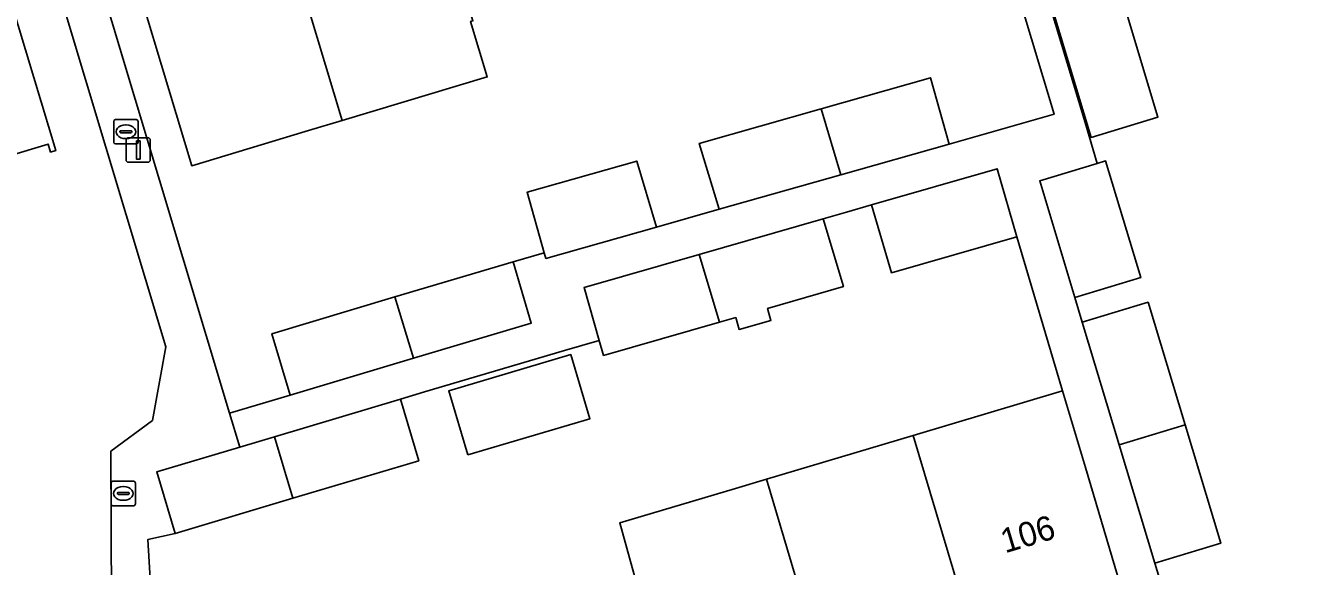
# Model space of a CAD drawing. Extents: x 158086 to 159499, y 382904 to 383981.
# Drawn here: x 158948.9 to 159000.9, y 383329.8 to 383352 of the extents above; entities that cross this region are included whole.
import ezdxf

# ---------------------------------------------------------------- set-up
doc = ezdxf.new("R2010")
doc.units = 0
for name, color, linetype in [('IMGEO_Erf', 7, 'Continuous'), ('IMGEO_Kolk', 7, 'Continuous'), ('IMGEO_Lichtmast', 7, 'Continuous'), ('IMGEO_Pand', 7, 'Continuous'), ('IMGEO_Pand_nummerreeks', 7, 'Continuous'), ('IMGEO_Voetpad_open', 7, 'Continuous')]:
    doc.layers.add(name, color=color, linetype=linetype)

msp = doc.modelspace()

# ---------------------------------------------------------------- linework, layer by layer
at = {"layer": 'IMGEO_Erf'}
for points in [[(159001.555, 383373.836), (159000, 383373.375), (158985.835, 383369.178), (158986.856, 383365.732), (158988.369, 383360.711), (158988.487, 383360.747), (158988.806, 383359.689), (158990.616, 383353.65), (158992.302, 383348.022), (158992.803, 383346.348), (158993.141, 383346.45), (158994.583, 383341.67), (158991.884, 383340.856), (158992.188, 383339.849), (158994.886, 383340.663), (158996.403, 383335.633), (158997.864, 383330.787), (158995.166, 383329.973), (158995.872, 383327.632), (158998.57, 383328.446), (159000.105, 383323.357), (158997.406, 383322.543)], [(158950.507, 383358.546), (158957.246, 383336.112), (158959.729, 383336.858), (158958.979, 383339.374), (158964.023, 383340.879), (158968.859, 383342.322), (158970.142, 383342.685), (158969.437, 383345.172), (158973.931, 383346.447), (158974.743, 383343.744), (158977.305, 383344.471), (158976.493, 383347.173), (158981.483, 383348.588), (158985.968, 383349.86), (158986.737, 383347.145), (158991.035, 383348.364), (158988.752, 383355.963)], [(158948.644, 383327.387), (158952.045, 383327.635), (158952.223, 383325.192), (158952.414, 383325.208), (158952.374, 383334.556), (158954.089, 383335.82), (158954.631, 383338.838), (158948.88, 383357.985)], [(158967.119, 383352.168), (158967.803, 383349.892), (158961.853, 383348.105), (158960.483, 383347.694), (158955.694, 383346.256), (158952.572, 383356.651)], [(158947.978, 383354.013), (158950.122, 383346.879), (158949.912, 383346.816), (158949.815, 383347.142), (158945.027, 383345.704)], [(158973.921, 383329.154), (158973.233, 383331.618), (158977.981, 383333.035), (158979.243, 383333.412), (158985.253, 383335.205), (158991.376, 383337.032), (158989.505, 383343.343), (158984.374, 383341.87), (158983.546, 383344.649), (158982.523, 383344.355), (158981.57, 383344.081), (158982.399, 383341.302), (158979.289, 383340.41), (158979.429, 383339.921), (158978.126, 383339.547), (158977.986, 383340.036), (158977.324, 383339.846), (158972.571, 383338.481), (158972.394, 383339.096), (158970.965, 383338.686), (158965.235, 383336.986), (158964.247, 383336.689), (158964.999, 383334.169), (158959.842, 383332.63), (158955.01, 383331.188), (158953.898, 383330.945), (158954.532, 383320.194)]]:
    msp.add_lwpolyline(points, dxfattribs=at)
for points in [[(158990.969, 383352.667), (158993.708, 383353.492), (158995.29, 383348.244), (158992.552, 383347.418)], [(158967.007, 383334.405), (158966.227, 383337.032), (158971.228, 383338.516), (158972.008, 383335.888)]]:
    msp.add_lwpolyline(points, close=True, dxfattribs=at)
at = {"layer": 'IMGEO_Kolk'}
for p, q in [((158952.494, 383347.221), (158952.494, 383348.073)), ((158952.569, 383348.147), (158953.421, 383348.147)), ((158952.982, 383347.927), (158953.007, 383347.927)), ((158953.495, 383348.073), (158953.495, 383347.221)), ((158952.753, 383347.641), (158952.753, 383347.653)), ((158953.191, 383347.604), (158952.793, 383347.604)), ((158952.796, 383347.69), (158953.194, 383347.69)), ((158953.005, 383347.367), (158952.98, 383347.367)), ((158953.237, 383347.653), (158953.237, 383347.641)), ((158953.421, 383347.147), (158952.569, 383347.147)), ((158952.463, 383333.327), (158953.315, 383333.327)), ((158952.388, 383332.401), (158952.388, 383333.253)), ((158952.647, 383332.821), (158952.647, 383332.833)), ((158952.69, 383332.87), (158953.088, 383332.87)), ((158952.876, 383333.107), (158952.901, 383333.107)), ((158953.131, 383332.833), (158953.131, 383332.821)), ((158953.389, 383333.253), (158953.389, 383332.401)), ((158953.315, 383332.327), (158952.463, 383332.327)), ((158953.085, 383332.784), (158952.687, 383332.784)), ((158952.899, 383332.547), (158952.874, 383332.547))]:
    msp.add_line(p, q, dxfattribs=at)
for points in [[(158952.494, 383347.221), (158952.494, 383348.073)], [(158952.569, 383348.147), (158953.421, 383348.147)], [(158953.495, 383348.073), (158953.495, 383347.221)], [(158953.421, 383347.147), (158952.569, 383347.147)], [(158952.463, 383333.327), (158953.315, 383333.327)], [(158952.388, 383332.401), (158952.388, 383333.253)], [(158953.389, 383333.253), (158953.389, 383332.401)], [(158953.315, 383332.327), (158952.463, 383332.327)]]:
    msp.add_lwpolyline(points, dxfattribs=at)
for centre, radius, start, end in [((158952.571, 383348.071), 0.0765, 91.552, 178.448), ((158952.571, 383348.071), 0.0765, 91.552, 178.448), ((158953.419, 383348.071), 0.0765, 1.552, 88.448), ((158953.419, 383348.071), 0.0765, 1.552, 88.448), ((158952.793, 383347.65), 0.0403, 85.8775, 175.7526), ((158952.79, 383347.64), 0.0366, 178.938, 274.7102), ((158953.194, 383347.647), 0.043, 264.8664, 352.4533), ((158953.198, 383347.652), 0.0386, 1.7309, 96.639), ((158952.571, 383347.223), 0.0765, 181.552, 268.448), ((158952.571, 383347.223), 0.0765, 181.552, 268.448), ((158953.419, 383347.223), 0.0765, 271.552, 358.448), ((158953.419, 383347.223), 0.0765, 271.552, 358.448), ((158952.465, 383333.251), 0.0765, 91.552, 178.448), ((158952.465, 383333.251), 0.0765, 91.552, 178.448), ((158953.313, 383333.251), 0.0765, 1.552, 88.448), ((158953.313, 383333.251), 0.0765, 1.552, 88.448), ((158952.687, 383332.83), 0.0403, 85.8775, 175.7526), ((158952.684, 383332.82), 0.0366, 178.938, 274.7102), ((158953.088, 383332.827), 0.043, 264.8664, 352.4533), ((158953.092, 383332.832), 0.0386, 1.7309, 96.639), ((158952.465, 383332.403), 0.0765, 181.552, 268.448), ((158952.465, 383332.403), 0.0765, 181.552, 268.448), ((158953.313, 383332.403), 0.0765, 271.552, 358.448), ((158953.313, 383332.403), 0.0765, 271.552, 358.448)]:
    msp.add_arc(centre, radius, start, end, dxfattribs=at)
for centre, major_axis, ratio, start_param, end_param in [((158952.981, 383347.647), (-0.387, 0.002), 0.722429, 4.712389, 7.853982), ((158953.006, 383347.647), (-0.39, 0.002), 0.717154, 1.570796, 4.712389), ((158952.875, 383332.827), (-0.387, 0.002), 0.722429, 4.712389, 7.853982), ((158952.9, 383332.827), (-0.39, 0.002), 0.717154, 1.570796, 4.712389)]:
    msp.add_ellipse(centre, major_axis=major_axis, ratio=ratio, start_param=start_param, end_param=end_param, dxfattribs=at)
at = {"layer": 'IMGEO_Lichtmast'}
for p, q in [((158953.105, 383347.401), (158953.895, 383347.401)), ((158953.895, 383347.401), (158953.105, 383347.401)), ((158953.005, 383346.501), (158953.005, 383347.301)), ((158953.005, 383347.301), (158953.005, 383346.501)), ((158953.995, 383347.301), (158953.995, 383346.501)), ((158953.995, 383346.501), (158953.995, 383347.301)), ((158953.895, 383346.401), (158953.105, 383346.401)), ((158953.105, 383346.401), (158953.895, 383346.401))]:
    msp.add_line(p, q, dxfattribs=at)
msp.add_lwpolyline([(158953.425, 383347.276), (158953.575, 383347.276), (158953.575, 383346.526), (158953.425, 383346.526), (158953.425, 383347.276)], dxfattribs=at)
for centre, start, end in [((158953.105, 383347.301), 90, 180), ((158953.105, 383347.301), 90, 180), ((158953.895, 383347.301), 0, 90), ((158953.895, 383347.301), 360, 90), ((158953.105, 383346.501), 180, 270), ((158953.105, 383346.501), 180, 270), ((158953.895, 383346.501), 270, 0), ((158953.895, 383346.501), 270, 0)]:
    msp.add_arc(centre, 0.1, start, end, dxfattribs=at)
at = {"layer": 'IMGEO_Pand'}
for points in [[(158961.853, 383348.105), (158967.803, 383349.892), (158967.119, 383352.168), (158967.216, 383352.197), (158964.774, 383360.328), (158962.496, 383359.644), (158963.193, 383357.322), (158959.425, 383356.19)], [(158961.853, 383348.105), (158959.425, 383356.19), (158955.849, 383355.116), (158955.155, 383357.427), (158952.572, 383356.651), (158955.694, 383346.256), (158960.483, 383347.694)], [(158944.22, 383345.462), (158945.027, 383345.704), (158949.815, 383347.142), (158949.912, 383346.816), (158950.122, 383346.879), (158947.978, 383354.013), (158947.768, 383353.95), (158947.869, 383353.615), (158942.276, 383351.935)], [(158990.969, 383352.667), (158992.552, 383347.418), (158995.29, 383348.244), (158993.708, 383353.492)], [(158981.483, 383348.588), (158982.294, 383345.886), (158986.737, 383347.145), (158985.968, 383349.86)], [(158981.483, 383348.588), (158976.493, 383347.173), (158977.305, 383344.471), (158982.294, 383345.886)], [(158970.142, 383342.685), (158970.206, 383342.458), (158974.743, 383343.744), (158973.931, 383346.447), (158969.437, 383345.172)], [(158992.803, 383346.348), (158990.443, 383345.636), (158991.884, 383340.856), (158994.583, 383341.67), (158993.141, 383346.45)], [(158988.705, 383346.13), (158983.546, 383344.649), (158984.374, 383341.87), (158989.505, 383343.343)], [(158981.57, 383344.081), (158976.495, 383342.624), (158977.324, 383339.846), (158977.986, 383340.036), (158978.126, 383339.547), (158979.429, 383339.921), (158979.289, 383340.41), (158982.399, 383341.302)], [(158964.023, 383340.879), (158964.778, 383338.365), (158969.609, 383339.806), (158968.859, 383342.322)], [(158976.495, 383342.624), (158971.771, 383341.268), (158972.394, 383339.096), (158972.571, 383338.481), (158977.324, 383339.846)], [(158964.023, 383340.879), (158958.979, 383339.374), (158959.729, 383336.858), (158964.778, 383338.365)], [(158992.188, 383339.849), (158993.705, 383334.818), (158996.403, 383335.633), (158994.886, 383340.663)], [(158967.007, 383334.405), (158972.008, 383335.888), (158971.228, 383338.516), (158966.227, 383337.032)], [(158985.253, 383335.205), (158988.354, 383324.81), (158990.842, 383325.553), (158990.109, 383328.012), (158993.744, 383329.097), (158992.314, 383333.889), (158991.376, 383337.032)], [(158959.09, 383335.15), (158959.842, 383332.63), (158964.999, 383334.169), (158964.247, 383336.689)], [(158996.403, 383335.633), (158993.705, 383334.818), (158995.166, 383329.973), (158997.864, 383330.787)], [(158959.09, 383335.15), (158957.663, 383334.724), (158954.258, 383333.708), (158955.01, 383331.188), (158959.842, 383332.63)], [(158985.253, 383335.205), (158979.243, 383333.412), (158981.682, 383325.237), (158985.502, 383326.377), (158986.165, 383324.157), (158988.354, 383324.81)], [(158979.243, 383333.412), (158977.981, 383333.035), (158973.233, 383331.618), (158973.921, 383329.154), (158976.364, 383321.122), (158978.866, 383321.868), (158978.173, 383324.19), (158981.682, 383325.237)]]:
    msp.add_lwpolyline(points, close=True, dxfattribs=at)
at = {"layer": 'IMGEO_Voetpad_open'}
for points in [[(158956.659, 383313.207), (158954.532, 383320.194), (158953.898, 383330.945), (158955.01, 383331.188), (158954.258, 383333.708), (158957.663, 383334.724), (158957.246, 383336.112), (158950.507, 383358.546), (158948.88, 383357.985), (158954.631, 383338.838), (158954.089, 383335.82), (158952.374, 383334.556), (158952.414, 383325.208), (158952.223, 383325.192), (158952.408, 383322.652), (158952.52, 383321.1), (158952.614, 383319.805), (158955.535, 383310.228)], [(158988.752, 383355.963), (158991.035, 383348.364), (158986.737, 383347.145), (158982.294, 383345.886), (158977.305, 383344.471), (158974.743, 383343.744), (158970.206, 383342.458), (158970.142, 383342.685), (158968.859, 383342.322), (158969.609, 383339.806), (158964.778, 383338.365), (158959.729, 383336.858), (158957.246, 383336.112), (158957.663, 383334.724), (158959.09, 383335.15), (158964.247, 383336.689), (158965.235, 383336.986), (158970.965, 383338.686), (158972.394, 383339.096), (158971.771, 383341.268), (158976.495, 383342.624), (158981.57, 383344.081), (158982.523, 383344.355), (158983.546, 383344.649), (158988.705, 383346.13), (158989.505, 383343.343), (158991.376, 383337.032), (158992.314, 383333.889), (158993.744, 383329.097)], [(158995.872, 383327.632), (158995.166, 383329.973), (158993.705, 383334.818), (158992.188, 383339.849), (158991.884, 383340.856), (158990.443, 383345.636), (158992.803, 383346.348), (158992.302, 383348.022), (158990.616, 383353.65)]]:
    msp.add_lwpolyline(points, dxfattribs=at)

# ---------------------------------------------------------------- texts
at = {"layer": 'IMGEO_Pand_nummerreeks'}
msp.add_text('106', height=1, rotation=16.6197, dxfattribs=at).set_placement((158989.024, 383330.371))

doc.saveas('drawing.dxf')
